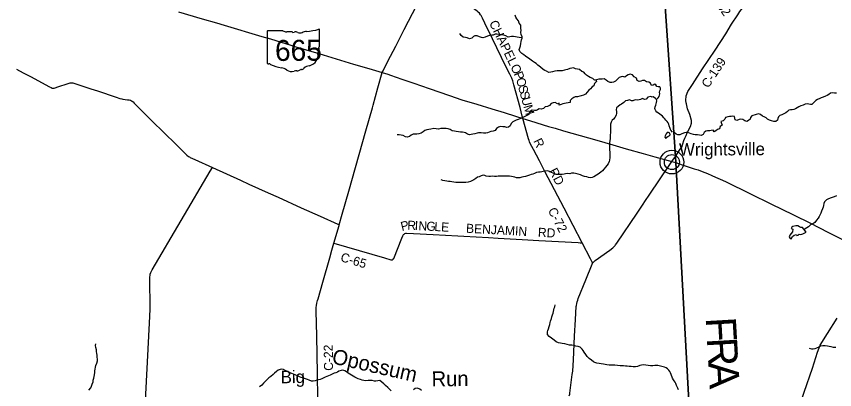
# Model space of a CAD drawing. Extents: x 114843 to 284848, y 317643 to 566895.
# Drawn here: x 114843 to 141994, y 342447 to 354850 of the extents above; entities that cross this region are included whole.
import ezdxf

# ---------------------------------------------------------------- set-up
doc = ezdxf.new("R2010")
doc.units = 0
for name, color, linetype in [('GM_X_County', 7, 'Continuous'), ('GM_X_County_Road', 7, 'Continuous'), ('GM_X_County_Road_Text', 7, 'Continuous'), ('GM_X_County_Text', 7, 'Continuous'), ('GM_X_Minor_Lake', 7, 'Continuous'), ('GM_X_Minor_River', 7, 'Continuous'), ('GM_X_Minor_River_Text', 7, 'Continuous'), ('GM_X_State_Location', 7, 'Continuous'), ('GM_X_State_Route', 7, 'Continuous'), ('GM_X_State_Shield', 7, 'Continuous'), ('GM_X_Township', 7, 'Continuous'), ('GM_X_Township_Road', 7, 'Continuous'), ('GM_X_Township_Road_Text', 7, 'Continuous'), ('GM_X_Unincorporated', 7, 'Continuous'), ('GM_X_Unincorporated_Location', 7, 'Continuous'), ('GM_X_Unincorporated_Text', 7, 'Continuous')]:
    doc.layers.add(name, color=color, linetype=linetype)

msp = doc.modelspace()

# ---------------------------------------------------------------- linework, layer by layer
at = {"layer": 'GM_X_County'}
for points in [[(136368, 355174), (136712, 350199), (136724, 349992), (137354, 338403), (137671, 333557), (137728, 332419), (137728, 332401), (137667, 331240), (137235, 324101), (137168, 322856), (137160, 322723), (136856, 317643)], [(149297, 331469), (137728, 332419), (137671, 333557), (137354, 338403), (136724, 349992), (136712, 350199), (136368, 355174)]]:
    msp.add_lwpolyline(points, dxfattribs=at)
at = {"layer": 'GM_X_County_Road'}
msp.add_line((136597, 350025), (136713, 350196), dxfattribs=at)
for points in [[(137070, 351978), (137053, 352054), (137069, 352205), (137121, 352355), (137275, 352591), (137615, 353102), (138028, 353728), (138380, 354269), (138570, 354591), (138779, 354895), (138845, 355007), (139063, 355273), (139395, 355775), (139863, 356489), (140193, 356999), (140317, 357187), (140663, 357683), (140795, 357847), (141115, 358267), (141467, 358724), (141809, 359178), (142229, 359740), (142247, 359765)], [(126986, 352981), (127009, 353037), (127173, 353359), (127430, 353855), (127712, 354409), (128131, 355226), (128192, 355342), (128371, 355692), (128522, 355983), (128551, 356042), (128563, 356073), (128573, 356104), (128580, 356139)], [(131653, 351455), (131631, 351535), (131556, 351820), (131351, 352577), (131313, 352703), (131278, 352794), (131216, 352926), (131089, 353187), (130643, 354099), (130392, 354620), (130306, 354794), (130262, 354876), (130245, 354904), (130205, 354956), (130171, 354991), (130136, 355023), (130057, 355082), (129129, 355743), (128998, 355838), (128625, 356102), (128599, 356121), (128580, 356139)], [(114843, 353093), (115074, 352971), (115307, 352850), (115942, 352511), (115995, 352484), (116034, 352468), (116063, 352463), (116079, 352464), (116096, 352465), (116128, 352474), (116221, 352504), (116561, 352622), (116592, 352633), (116624, 352641), (116657, 352646), (116689, 352646), (116722, 352641), (116753, 352631), (116815, 352609), (116878, 352590), (117312, 352444), (117530, 352373), (118150, 352162), (118275, 352123), (118338, 352106), (118371, 352100), (118533, 352081), (118585, 352073), (118629, 352061), (118659, 352048), (118687, 352031), (118714, 352007), (118757, 351962), (119177, 351548), (119454, 351270), (119642, 351087), (120246, 350488), (120454, 350279), (120502, 350235), (120555, 350197), (120584, 350181), (120613, 350166), (120761, 350098), (121346, 349833)], [(125555, 347925), (125657, 348283), (125870, 349042), (126443, 351050), (126658, 351807), (126684, 351902), (126839, 352477), (126986, 352981)], [(137063, 350889), (137105, 350985), (137207, 351195), (137241, 351303), (137241, 351389), (137193, 351586), (137113, 351778), (137077, 351942), (137070, 351978)], [(133616, 347328), (133018, 348481), (132378, 349696), (132198, 350045), (132001, 350421), (131897, 350625), (131870, 350685), (131854, 350726), (131838, 350777), (131653, 351455)], [(136713, 350196), (136865, 350440), (136923, 350508), (136995, 350720), (137025, 350803), (137046, 350850), (137063, 350889)], [(133972, 346664), (133979, 346674), (134001, 346698), (134026, 346720), (134052, 346740), (134530, 347085), (134636, 347164), (134684, 347207), (134709, 347235), (134727, 347257), (134765, 347310), (135445, 348315), (135646, 348614), (135700, 348696), (135867, 348940), (136509, 349890), (136597, 350025)], [(121346, 349833), (122276, 349408), (122560, 349277), (123197, 348989), (123525, 348844), (124298, 348493), (124924, 348213), (125513, 347946), (125555, 347925)], [(125382, 347314), (125549, 347897), (125555, 347925)], [(125382, 347314), (127062, 346825), (127270, 346762), (127292, 346760), (127318, 346766), (127344, 346784), (127351, 346790), (127364, 346809), (127633, 347475), (127667, 347555), (127678, 347578), (127691, 347599), (127709, 347617), (127732, 347631), (127762, 347645), (127787, 347649), (128023, 347637), (128678, 347598), (129496, 347555), (129692, 347543), (130511, 347498), (130831, 347479), (131624, 347436), (132183, 347408), (133489, 347332), (133555, 347329), (133616, 347328)], [(124841, 342147), (124831, 342985), (124810, 344231), (124795, 345051), (124796, 345182), (124800, 345247), (124811, 345316), (124836, 345409), (124854, 345462), (125013, 346020), (125247, 346825), (125316, 347079), (125382, 347314)], [(133972, 346664), (133943, 346706), (133895, 346792), (133616, 347328)], [(133190, 342247), (133204, 342300), (133209, 342332), (133290, 342950), (133302, 343067), (133325, 343440), (133366, 344225), (133397, 344782), (133423, 345208), (133426, 345239), (133435, 345306), (133450, 345370), (133468, 345426), (133485, 345471), (133736, 346100), (133944, 346619), (133959, 346647), (133972, 346664)], [(139827, 335927), (139735, 336273), (139597, 336745), (139475, 337194), (139401, 337444), (139387, 337500), (139379, 337580), (139385, 337650), (139403, 337721), (139755, 338730), (140034, 339563), (140194, 340038), (140358, 340544), (140482, 340899), (140650, 341374), (140835, 341938), (140987, 342365), (141257, 343160), (141431, 343693), (141519, 343929), (141754, 344317), (142078, 344822)]]:
    msp.add_lwpolyline(points, dxfattribs=at)
at = {"layer": 'GM_X_Minor_Lake'}
for points in [[(136461, 350989), (136440, 350990), (136402, 350952), (136389, 350920), (136373, 350876), (136359, 350834), (136391, 350792)], [(136391, 350792), (136423, 350834), (136457, 350862), (136501, 350876), (136539, 350916), (136526, 350964), (136486, 350988), (136461, 350989)], [(140928, 347838), (140871, 347830), (140826, 347853), (140770, 347885), (140702, 347892), (140611, 347871), (140569, 347845), (140553, 347797), (140583, 347791), (140605, 347775), (140598, 347693), (140511, 347579), (140488, 347527), (140514, 347467), (140548, 347457), (140593, 347540), (140651, 347576), (140727, 347607), (140745, 347565), (140781, 347579), (140814, 347609), (140870, 347606), (140934, 347624), (140980, 347645), (141050, 347675)], [(141050, 347675), (140928, 347838)]]:
    msp.add_lwpolyline(points, dxfattribs=at)
at = {"layer": 'GM_X_Minor_River'}
for points in [[(135974, 352561), (135921, 352557), (135887, 352627), (135827, 352665), (135755, 352673), (135687, 352717), (135619, 352723), (135569, 352693), (135507, 352689), (135447, 352721), (135415, 352797), (135346, 352843), (135282, 352903), (135212, 352927), (135148, 352907), (135090, 352871), (135032, 352826), (134964, 352848), (134912, 352838), (134842, 352824), (134780, 352748), (134718, 352698), (134654, 352664), (134600, 352654), (134542, 352654), (134474, 352690), (134414, 352734), (134342, 352770), (134276, 352766), (134224, 352766), (134174, 352765), (134090, 352739), (134024, 352731), (133970, 352785), (133888, 352819), (133830, 352847), (133756, 352891), (133715, 352941), (133667, 352993), (133601, 353023), (133531, 353080), (133465, 353091), (133397, 353103), (133329, 353135), (133273, 353133), (133203, 353121), (133133, 353081), (133079, 353077), (133027, 353061), (132957, 353043), (132897, 353041), (132843, 353041), (132793, 353039), (132713, 353031), (132637, 353009), (132579, 352995), (132507, 352986), (132431, 353024), (132377, 353056), (132321, 353088), (132232, 353165), (132150, 353233), (132088, 353281), (132036, 353321), (131974, 353357), (131880, 353425), (131740, 353529), (131684, 353571), (131620, 353611), (131554, 353685), (131524, 353745), (131545, 353809), (131573, 353875), (131579, 353943), (131595, 354016), (131607, 354066), (131621, 354124), (131621, 354174), (131595, 354242), (131583, 354314), (131597, 354386), (131583, 354444), (131579, 354506), (131579, 354557), (131523, 354627), (131501, 354699), (131445, 354771), (131418, 354823), (131392, 354893)], [(131621, 354140), (131531, 354150), (131465, 354164), (131407, 354174), (131339, 354186), (131273, 354186), (131213, 354165), (131159, 354163), (131089, 354199), (131023, 354229), (130957, 354237), (130905, 354237), (130849, 354247), (130781, 354261), (130731, 354259), (130667, 354229), (130615, 354227), (130545, 354219), (130479, 354187), (130401, 354161), (130322, 354141), (130272, 354143), (130210, 354169), (130132, 354199), (130060, 354207), (130010, 354180), (129954, 354130), (129882, 354106), (129800, 354132), (129748, 354146), (129674, 354158), (129602, 354210), (129562, 354282)], [(134069, 352737), (134090, 352681), (134030, 352619), (134006, 352547), (133944, 352507), (133890, 352443), (133834, 352401), (133788, 352330), (133726, 352270), (133660, 352232), (133588, 352208), (133536, 352194), (133466, 352178), (133388, 352178), (133338, 352150), (133278, 352105), (133224, 352059), (133214, 351991), (133158, 351975), (133088, 351967), (133030, 351953), (132976, 351947), (132920, 351925), (132854, 351903), (132856, 351971), (132794, 351949), (132724, 351989), (132656, 351979), (132586, 351955), (132532, 351886), (132462, 351860), (132392, 351840), (132332, 351790), (132262, 351770), (132194, 351776), (132138, 351742), (132088, 351726), (132030, 351726), (131958, 351728), (131904, 351701), (131858, 351641), (131846, 351591), (131784, 351553), (131718, 351525), (131650, 351495), (131600, 351471), (131550, 351449), (131498, 351425), (131430, 351400), (131362, 351372), (131312, 351346), (131258, 351286), (131232, 351212), (131178, 351170), (131114, 351158), (131048, 351174), (130980, 351178), (130910, 351194), (130842, 351163), (130772, 351119), (130730, 351057), (130662, 351031), (130588, 351027), (130526, 350997), (130473, 350981), (130421, 350971), (130343, 350969), (130261, 350981), (130181, 350981), (130129, 350968), (130059, 350948), (129985, 350932), (129929, 350920), (129877, 350916), (129815, 350936), (129751, 350978), (129699, 350990), (129647, 350998), (129575, 351006), (129515, 351014), (129441, 351024), (129379, 351030), (129307, 351046), (129239, 351086), (129175, 351112), (129103, 351122), (129041, 351124), (128977, 351126), (128924, 351126), (128850, 351106), (128778, 351114), (128690, 351123), (128596, 351103), (128528, 351095), (128462, 351081), (128402, 351055), (128344, 351015), (128274, 350967), (128200, 350943), (128132, 350939), (128082, 350941)], [(136080, 352084), (136137, 352138), (136167, 352182), (136185, 352226), (136191, 352272), (136187, 352328), (136199, 352376), (136214, 352425), (136220, 352469), (136190, 352507), (136140, 352510), (136096, 352524), (136056, 352574), (136024, 352600), (135974, 352561)], [(135974, 352172), (135939, 352168), (135898, 352184), (135797, 352160), (135745, 352098), (135687, 352084), (135621, 352120), (135555, 352089), (135505, 352071), (135437, 352061), (135373, 352075), (135303, 352045), (135253, 352045), (135187, 352071), (135117, 352051), (135053, 352045), (134997, 351991), (134925, 351929), (134875, 351905), (134809, 351856), (134751, 351814), (134747, 351742), (134759, 351690), (134757, 351638), (134747, 351568), (134699, 351494), (134659, 351437), (134609, 351405), (134577, 351337), (134554, 351263), (134552, 351201), (134562, 351135), (134558, 351081), (134552, 351029), (134552, 350978), (134548, 350910), (134544, 350854), (134544, 350786), (134534, 350724), (134526, 350652), (134524, 350594), (134524, 350542), (134526, 350484), (134528, 350407), (134532, 350353), (134536, 350295), (134538, 350239), (134539, 350161), (134527, 350077), (134517, 350027), (134485, 349946), (134441, 349890), (134395, 349838), (134337, 349770), (134287, 349714), (134233, 349668), (134147, 349612), (134091, 349571), (134007, 349513), (133953, 349497), (133881, 349485), (133829, 349499), (133769, 349523), (133691, 349533), (133627, 349549), (133562, 349585), (133484, 349603), (133398, 349627), (133340, 349641), (133264, 349637), (133204, 349623), (133142, 349625), (133068, 349619), (133016, 349611), (132954, 349598), (132900, 349594), (132846, 349596), (132788, 349596), (132722, 349612), (132658, 349636), (132604, 349666), (132534, 349694), (132462, 349714), (132386, 349712), (132326, 349698), (132276, 349684), (132222, 349676), (132166, 349668), (132106, 349658), (132036, 349630), (131982, 349610), (131930, 349598), (131870, 349577), (131802, 349547), (131732, 349533), (131672, 349519), (131617, 349505), (131549, 349487), (131499, 349481), (131443, 349487), (131387, 349505)], [(136615, 351007), (136558, 351065), (136548, 351095), (136540, 351125), (136509, 351215), (136497, 351265), (136473, 351307), (136435, 351352), (136393, 351400), (136364, 351440), (136322, 351482), (136280, 351532), (136240, 351570), (136196, 351598), (136148, 351634), (136097, 351666), (136059, 351707), (136037, 351757), (136033, 351791), (136041, 351847), (136062, 351898), (136072, 351942), (136084, 351990), (136090, 352040), (136080, 352086), (136045, 352126), (135974, 352172)], [(142052, 352303), (141988, 352301), (141924, 352304), (141862, 352293), (141802, 352253), (141751, 352225), (141691, 352196), (141615, 352164), (141552, 352145), (141502, 352123), (141424, 352086), (141365, 352056), (141309, 351983), (141242, 351919), (141192, 351924), (141134, 351934), (141080, 351939), (141016, 351927), (140949, 351900), (140875, 351872), (140805, 351839), (140748, 351809), (140698, 351782), (140638, 351758), (140583, 351745), (140531, 351741), (140479, 351733), (140427, 351694), (140374, 351648), (140308, 351611), (140242, 351583), (140177, 351556), (140127, 351510), (140108, 351454), (140100, 351396), (140045, 351356)], [(140045, 351356), (139977, 351353), (139899, 351376), (139828, 351402), (139772, 351439), (139720, 351477), (139652, 351508), (139600, 351539), (139529, 351585), (139467, 351608), (139390, 351593), (139242, 351542), (139199, 351488), (139195, 351436), (139132, 351386), (139082, 351361), (139012, 351383), (138944, 351418), (138876, 351435), (138826, 351419), (138754, 351386), (138696, 351416), (138680, 351466), (138675, 351519), (138619, 351533), (138561, 351528), (138511, 351522), (138446, 351514), (138378, 351489), (138354, 351437), (138291, 351382), (138213, 351362), (138238, 351294), (138264, 351232), (138199, 351188), (138175, 351118), (138110, 351089), (138054, 351045), (138002, 351009), (137962, 351072), (137898, 351060), (137848, 351041), (137781, 351043), (137723, 351036), (137667, 350996), (137628, 350928), (137568, 350893), (137514, 350901), (137444, 350912), (137366, 350919), (137310, 350927), (137230, 350944), (137178, 350966), (137118, 350993), (137068, 350993), (137016, 350982), (136921, 350951), (136857, 350919), (136791, 350912), (136735, 350938), (136671, 350993)], [(128082, 350941), (128012, 350931), (127946, 350898), (127884, 350862), (127812, 350840), (127756, 350852), (127678, 350892), (127610, 350906), (127540, 350914), (127476, 350910)], [(131387, 349505), (131333, 349519), (131273, 349531), (131209, 349541), (131135, 349537), (131065, 349537), (131005, 349535), (130953, 349537), (130889, 349540), (130831, 349538), (130775, 349532), (130711, 349534), (130651, 349536), (130573, 349528), (130517, 349524), (130437, 349538), (130383, 349564), (130331, 349574), (130267, 349550), (130203, 349518), (130149, 349508), (130089, 349464), (130023, 349423), (129961, 349385), (129909, 349361), (129839, 349337), (129759, 349333), (129701, 349333), (129623, 349335), (129568, 349333), (129476, 349329), (129420, 349329), (129362, 349337), (129292, 349351), (129240, 349359), (129178, 349365), (129124, 349371), (129064, 349383), (128994, 349398), (128934, 349418)], [(142060, 348882), (141976, 348857), (141915, 348831), (141843, 348804), (141773, 348779), (141720, 348749), (141658, 348691), (141635, 348635), (141625, 348565), (141612, 348511), (141590, 348451), (141555, 348376), (141532, 348306), (141508, 348250), (141483, 348198), (141447, 348144), (141398, 348076), (141338, 347999), (141269, 347957), (141191, 347918), (141130, 347858), (141072, 347825), (140982, 347765)], [(135964, 343237), (135886, 343243), (135810, 343249), (135732, 343257), (135655, 343267), (135583, 343263), (135529, 343245), (135455, 343217), (135383, 343206), (135305, 343210), (135243, 343218), (135173, 343222), (135111, 343228), (135053, 343228), (134991, 343234), (134931, 343236), (134873, 343242), (134789, 343248), (134705, 343256), (134625, 343260), (134567, 343260), (134509, 343262), (134433, 343270), (134379, 343286), (134321, 343292), (134243, 343302), (134181, 343312), (134101, 343330), (134042, 343348), (133990, 343374), (133922, 343424), (133854, 343478), (133780, 343544), (133738, 343614), (133688, 343692), (133652, 343746), (133618, 343796), (133556, 343854), (133488, 343884), (133412, 343896), (133342, 343910), (133270, 343920), (133199, 343930), (133121, 343950), (133041, 343974), (132957, 343986), (132893, 343990), (132835, 344002), (132749, 344034), (132683, 344092), (132603, 344158), (132527, 344216), (132471, 344282), (132469, 344366), (132479, 344418), (132495, 344470), (132519, 344544), (132540, 344615), (132554, 344675), (132570, 344727), (132596, 344811), (132614, 344865), (132638, 344933), (132652, 344989), (132666, 345042), (132678, 345098), (132692, 345150), (132706, 345200), (132726, 345266)], [(117245, 342434), (117313, 342512), (117339, 342567), (117361, 342629), (117389, 342711), (117397, 342761), (117417, 342831), (117423, 342885), (117433, 342945), (117443, 343016), (117449, 343070), (117459, 343128), (117471, 343196), (117483, 343248), (117513, 343330), (117533, 343402), (117531, 343464), (117529, 343529), (117522, 343587), (117510, 343657), (117504, 343709), (117498, 343773), (117480, 343845), (117474, 343913), (117476, 343973)], [(142038, 343853), (141954, 343853), (141874, 343874), (141818, 343885), (141760, 343897), (141682, 343906), (141602, 343903), (141524, 343889), (141465, 343862), (141393, 343824), (141339, 343801), (141285, 343793), (141233, 343797), (141165, 343810)], [(136618, 342826), (136606, 342860), (136585, 342916), (136575, 342952), (136553, 343006), (136527, 343050), (136493, 343098), (136448, 343142), (136404, 343174), (136352, 343195), (136310, 343209), (136266, 343217), (136220, 343233), (136124, 343245), (136078, 343246), (136032, 343246), (135964, 343237)], [(123779, 343078), (123707, 343114), (123653, 343132), (123601, 343122), (123533, 343090), (123475, 343056), (123413, 342996), (123363, 342955), (123291, 342889), (123225, 342837), (123159, 342775), (123099, 342721), (123041, 342665), (122987, 342600), (122915, 342544)], [(127278, 342412), (127165, 342516), (127093, 342586), (127039, 342638), (126975, 342694), (126907, 342750), (126841, 342746), (126771, 342732), (126721, 342732), (126647, 342748), (126565, 342752), (126513, 342750), (126443, 342746), (126373, 342754), (126321, 342768), (126261, 342788), (126189, 342804), (126136, 342830), (126072, 342866), (126020, 342896), (125960, 342932), (125906, 342966), (125850, 343000), (125798, 343038), (125744, 343072), (125680, 343090), (125622, 343084), (125548, 343059), (125494, 343029), (125438, 343005), (125388, 342993), (125318, 342965), (125260, 342933), (125204, 342911), (125142, 342881), (125092, 342863), (125040, 342841), (124974, 342811), (124920, 342782), (124864, 342770), (124808, 342762), (124754, 342740), (124690, 342724), (124636, 342732), (124556, 342760), (124500, 342782), (124433, 342808), (124369, 342830), (124291, 342856), (124233, 342876), (124171, 342906), (124115, 342932), (124039, 342962), (123985, 342982), (123921, 343008), (123849, 343048), (123779, 343078)], [(136819, 342436), (136791, 342494), (136773, 342546), (136751, 342588), (136735, 342622), (136721, 342654), (136704, 342698), (136670, 342746), (136648, 342776), (136618, 342826)], [(128284, 342415), (128226, 342459), (128150, 342493), (128080, 342483), (128022, 342436)]]:
    msp.add_lwpolyline(points, dxfattribs=at)
at = {"layer": 'GM_X_State_Route'}
for points in [[(120224, 354998), (121011, 354769), (121483, 354634), (121743, 354554), (122990, 354182), (123274, 354100), (123954, 353891), (124120, 353842), (124874, 353613), (126035, 353265), (126539, 353118), (126986, 352981), (127165, 352924), (127259, 352893), (127631, 352766), (128033, 352625), (128535, 352452), (129218, 352219), (129628, 352082), (130117, 351930), (130620, 351779), (131028, 351654), (131404, 351537), (131653, 351455), (131903, 351375), (132499, 351196), (132719, 351133), (133001, 351048), (134103, 350733), (134638, 350577), (135079, 350453), (135646, 350290), (136032, 350185), (136597, 350025), (136725, 349989)], [(136725, 349989), (136931, 349921), (137163, 349844), (137337, 349788), (137464, 349747), (137599, 349699), (137772, 349627), (137925, 349563), (138044, 349512), (138194, 349442), (138368, 349358), (139200, 348951), (139875, 348626), (140627, 348251), (141188, 347976), (141774, 347679), (142387, 347368)]]:
    msp.add_lwpolyline(points, dxfattribs=at)
at = {"layer": 'GM_X_State_Shield'}
for p, q in [((123161, 354348), (123169, 353292)), ((123688, 354370), (123178, 354367)), ((124905, 353853), (124901, 354405)), ((124905, 353853), (124905, 353853))]:
    msp.add_line(p, q, dxfattribs=at)
for centre, major_axis, ratio, start_param, end_param in [((123181, 354351), (20.2, 0.1), 0.8, 1.712693, 3.28349), ((123808, 354494), (196, 1), 0.8, 4.042523, 4.731795), ((123878, 353779), (702, 5), 0.8, 1.404758, 1.657858), ((124033, 354362), (56.4, 0.4), 0.8, 3.836095, 5.185415), ((124117, 354241), (117, 1), 0.8, 0.950623, 2.079405), ((124519, 354054), (371, 3), 0.8, 1.699011, 2.107814), ((124271, 355815), (1846, 13), 0.800001, 4.814396, 5.04237), ((124882, 354408), (19.4, 0.1), 0.8, 6.141152, 7.989035), ((124267, 354410), (141, 1), 0.8, 4.081561, 5.145723), ((124901, 353812), (30, 0.2), 0.8, 1.883978, 3.671073), ((124711, 353741), (180, 1), 0.8, 5.934695, 6.695948), ((124884, 353850), (20.7, 0.1), 0.8, 5.05454, 6.418171), ((124391, 353547), (462, 3), 0.8, 5.101752, 6.440018), ((124976, 353622), (131, 1), 0.8, 2.387724, 3.262537), ((123189, 353290), (20.3, 0.1), 0.8, 3.00124, 4.508301), ((123191, 353398), (155, 1), 0.8, 4.665946, 4.897461), ((123224, 353231), (56, 0.4), 0.8, 0.519207, 1.627899), ((123924, 354186), (1333, 10), 0.8, 4.195996, 4.48896), ((123536, 352820), (417, 3), 0.8, 0.823519, 1.323588), ((123984, 353231), (265, 2), 0.8, 4.026481, 4.996735), ((124140, 352867), (217, 2), 0.8, 1.495662, 1.94098), ((124157, 353154), (141, 1), 0.8, 4.691044, 5.507374), ((124286, 353052), (39.7, 0.3), 0.8, 1.147584, 2.315152), ((124268, 353197), (149, 1), 0.8, 4.937069, 5.64225), ((124589, 353005), (253, 2), 0.8, 1.647645, 2.488433)]:
    msp.add_ellipse(centre, major_axis=major_axis, ratio=ratio, start_param=start_param, end_param=end_param, dxfattribs=at)
at = {"layer": 'GM_X_Township'}
for points in [[(136368, 355174), (136712, 350199), (136724, 349992), (137354, 338403)], [(149297, 331469), (137728, 332419), (137671, 333557), (137354, 338403), (136724, 349992), (136712, 350199), (136368, 355174)]]:
    msp.add_lwpolyline(points, dxfattribs=at)
at = {"layer": 'GM_X_Township_Road'}
msp.add_lwpolyline([(119076, 341090), (119088, 341212), (119275, 344874), (119279, 345136), (119273, 346149), (119284, 346289), (119304, 346341), (119350, 346427), (121279, 349707), (121346, 349833)], dxfattribs=at)
at = {"layer": 'GM_X_Unincorporated'}
for radius in [393, 249]:
    msp.add_circle((136593, 350008), radius, dxfattribs=at)
at = {"layer": 'GM_X_Unincorporated_Location'}
msp.add_line((136593, 350008), (136593, 350008), dxfattribs=at)

# ---------------------------------------------------------------- texts
at = {"layer": 'GM_X_County_Road_Text'}
for s, rotation, p in [('CHAPEL', 295.868, (130522, 354633)), ('O', 294.821, (131229, 353180)), ('C-139', 56.3414, (137802, 352446)), ('P', 293.4281, (131339, 352942)), ('O', 285.9483, (131416, 352766)), ('S', 285.1751, (131488, 352513)), ('S', 285.1613, (131541, 352318)), ('U', 285.1664, (131594, 352123)), ('M', 285.3956, (131664, 351866)), ('R', 296.2419, (131989, 350710)), ('RD', 297.4164, (132506, 349717)), ('C-72', 297.5931, (132470, 348404)), ('P', 14.1955, (127637, 347717)), ('R', 357.4323, (127810, 347764)), ('I', 356.9984, (128056, 347753)), ('N', 356.9891, (128179, 347747)), ('G', 356.9855, (128442, 347733)), ('L', 356.9914, (128706, 347719)), ('E', 356.9898, (128930, 347707)), ('BENJAMIN', 356.8269, (129757, 347663)), ('RD', 356.9642, (132142, 347530)), ('C-65', 343.3832, (125576, 346722)), ('C-22', 90.7545, (125352, 343076))]:
    msp.add_text(s, height=300, rotation=rotation, dxfattribs=at).set_placement(p)
at = {"layer": 'GM_X_County_Text'}
for s, rotation, p in [('F', 273.3077, (137714, 344834)), ('R', 273.3082, (137753, 344158)), ('A', 273.3077, (137800, 343345))]:
    msp.add_text(s, height=1000, rotation=rotation, dxfattribs=at).set_placement(p)
at = {"layer": 'GM_X_Minor_River_Text'}
for s, rotation, p in [('Opossum', 347.2214, (125287, 343326)), ('Run', 0.5106, (128622, 342556))]:
    msp.add_text(s, height=500, rotation=rotation, dxfattribs=at).set_placement(p)
at = {"layer": 'GM_X_State_Location'}
for s, p in [('665', (123664, 353681)), ('s', (124016, 353756)), ('r', (124016, 353756))]:
    msp.add_text(s, height=1, rotation=0.4115, dxfattribs=at).set_placement(p)
at = {"layer": 'GM_X_State_Shield'}
msp.add_text('665', height=696.1, rotation=0.4115, dxfattribs=at).set_placement((123428, 353368))
at = {"layer": 'GM_X_Township_Road_Text'}
msp.add_text('T-282', height=300, rotation=305.3292, dxfattribs=at).set_placement((137726, 355684))
at = {"layer": 'GM_X_Unincorporated_Text'}
for s, height, rotation, p in [('Wrightsville', 417.03, 0.4118, (136832, 350218)), ('Big', 417, 0.4116, (123615, 342660))]:
    msp.add_text(s, height=height, rotation=rotation, dxfattribs=at).set_placement(p)

doc.saveas('drawing.dxf')
